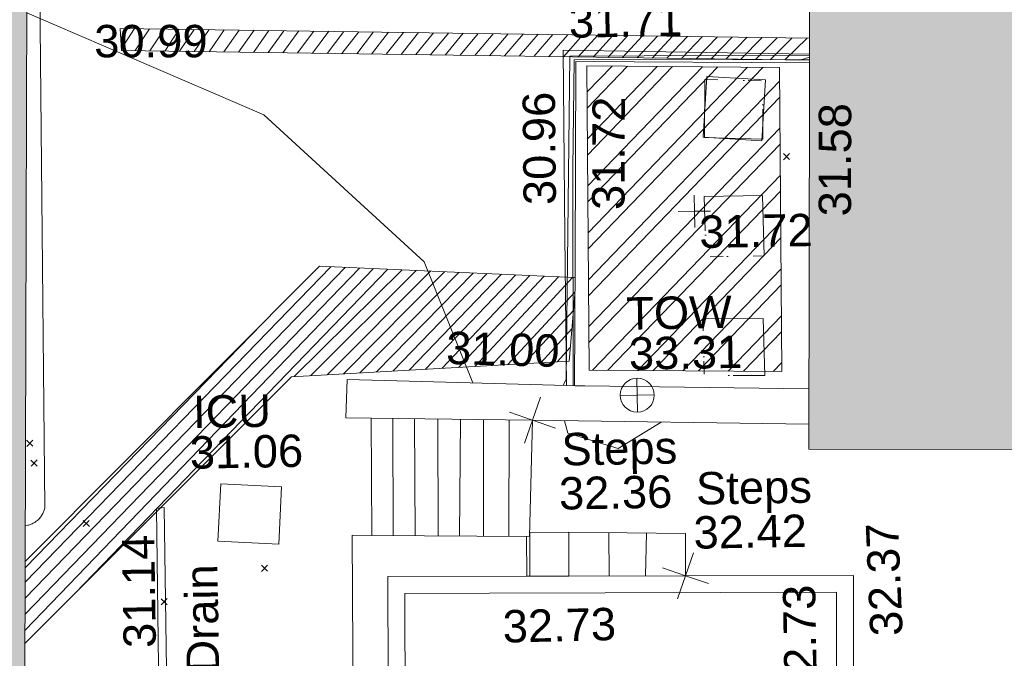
# Model space of a CAD drawing. Header units: millimetres. Extents: x -290717 to 520720, y -88450 to 287762.
# Tile 302 of 381: x 126117 to 137511, y 231778 to 239168. Entities that reach past the tile are written whole.
import ezdxf

# ---------------------------------------------------------------- set-up
doc = ezdxf.new("R2010")
doc.units = ezdxf.units.MM
for name, pattern in [('IMPORT-HIDDEN2 _3_', [4762.5, 3175, -1587.5]), ('IMPORT-UG_ELEC_STREET LIGHTING_QLB2 _2_', [2700, 1500, -300.0000000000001, 0, -250, 150, -300.0000000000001, 0, -200]), ('IMPORT-UG_UNIDENTIFIED_QLA _2_', [2350, 1500, -300.0000000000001, 0, -50, 150, -300.0000000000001, 0, -50])]:
    doc.linetypes.add(name, pattern=pattern)
for name, color, linetype, lineweight, true_color in [('00_TOPO_TOP_OF_WALL', 7, 'Continuous', 9, 0x666666), ('00_UAV_BUILDING_OUTLINE', 5, 'Continuous', 9, 0x0000ff), ('00_UAV_CONCRETE', 9, 'Continuous', 9, 0x808080), ('00_UAV_FENCE', 7, 'Continuous', 9, 0x264c2f), ('00_UAV_LAND_DRAIN', 7, 'Continuous', 9, 0xff7f7f), ('00_UAV_LEVEL_SPOT', 7, 'Continuous', 9, 0x666666), ('00_UAV_PIPE', 140, 'Continuous', 9, 0x00bfff), ('00_UAV_SERV_IC', 5, 'Continuous', 9, 0x0000ff), ('00_UAV_STEPS', 7, 'Continuous', 9, 0x666666), ('00_UAV_TOP_OF_WALL', 7, 'Continuous', 9, 0x666666), ('00_UAV_WALL', 7, 'Continuous', 9, 0x7c00a5), ('00_UAV_WALL_RETAINING', 7, 'Continuous', 9, 0x7c00a5), ('01_DTM_CONTOUR_MNR', 7, 'Continuous', 9, 0xa5a552), ('12333-PUM-2D-U-0001-C01 - Rev2_REVIT IMPORT_dwg', 7, 'Continuous', 9, 0x767676), ('A_RHA_Line', 7, 'Continuous', 9, 0x00a600), ('PUM-CHAMBER EXTENTS', 6, 'IMPORT-HIDDEN2 _3_', 9, 0xff00ff), ('PUM-SCAR', 7, 'Continuous', 9, 0x999999), ('PUM-UNIDENTIFIED UTILITIES-QLA', 7, 'IMPORT-UG_UNIDENTIFIED_QLA _2_', 9, 0x52a500)]:
    doc.layers.add(name, color=color, linetype=linetype, lineweight=lineweight, true_color=true_color)
doc.layers.add('A_RHA_Detail', color=7, linetype='Continuous', lineweight=9)
doc.layers.add('GEN-TEXT', color=7, linetype='Continuous', lineweight=9)
doc.styles.add('Swis721 Lt BT_2', font='swissl.ttf', dxfattribs={"height": 375})
pattern_1 = [(225, (-533641079.65, -725615854.3560001), (88.38834764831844, -88.38834764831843), [])]

# ---------------------------------------------------------------- blocks, each defined once
blk = doc.blocks.new('12333-PUM-2D-U-0001-C01 - Rev2_REVIT IMPORT_dwg_MSL_Node_Linework_1-2077247-Site Location Plan Existing')
at = {"layer": '00_UAV_STEPS', "color": 254, "true_color": 0xcccccc, "flags": 128}
for points in [[(256.5421955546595, 704.8438894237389), (0, 0), (-704.8438894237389, 256.5421955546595)], [(704.8438894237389, -256.5421955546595), (0, 0), (-256.5421955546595, -704.8438894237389)]]:
    blk.add_lwpolyline(points, dxfattribs=at)
blk = doc.blocks.new('12333-PUM-2D-U-0001-C01 - Rev2_REVIT IMPORT_dwg_TOW-2077249-Site Location Plan Existing')
at = {"layer": '00_TOPO_TOP_OF_WALL', "color": 254, "true_color": 0xcccccc, "flags": 128}
for points in [[(0, 525.0554400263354), (0, 0), (-525.0554401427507, 0)], [(525.0554401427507, 0), (0, 0), (0, -525.0554400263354)]]:
    blk.add_lwpolyline(points, dxfattribs=at)
at = {"layer": '00_TOPO_TOP_OF_WALL', "color": 254, "true_color": 0xcccccc}
blk.add_circle((0, 0), 525.0554401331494, dxfattribs=at)
blk = doc.blocks.new('12333-PUM-2D-U-0001-C01 - Rev2_REVIT IMPORT_dwg_UAV-2077255-Site Location Plan Existing')
at = {"layer": '00_UAV_LEVEL_SPOT', "color": 254, "true_color": 0xcccccc, "flags": 128}
for points in [[(500.0000000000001, 0), (0, 0), (0, 500.0000000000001)], [(0, -500.0000000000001), (0, 0), (-500.0000000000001, 0)]]:
    blk.add_lwpolyline(points, dxfattribs=at)
blk = doc.blocks.new('12333-PUM-2D-U-0001-C01 - Rev2_REVIT IMPORT_dwg_MGS62954_T2_Galway_ITM_3d_Rev1-2077680-Site Location Plan Existing')
at = {"layer": '00_UAV_CONCRETE', "color": 254, "true_color": 0xcccccc}
blk.add_line((534037992.8125167, 725786271.0693449), (534037985.938989, 725785812.7675687), dxfattribs=at)
at = {"layer": '00_UAV_CONCRETE', "color": 254, "true_color": 0xcccccc, "flags": 128}
blk.add_lwpolyline([(534041362.7486716, 725791794.5573869), (534038514.006, 725791892.9585), (534038497.2568781, 725789743.4878302), (534038483.7459459, 725788009.584895)], dxfattribs=at)
at = {"layer": '00_UAV_LAND_DRAIN', "color": 254, "true_color": 0xcccccc, "flags": 128}
blk.add_lwpolyline([(534033507.7019633, 725764811.5966702), (534033618.8120132, 725769810.1173351), (534033620.1505001, 725769870.3319999), (534033710.9611723, 725774809.2069005), (534033783.1505001, 725778735.332), (534033786.2570464, 725779808.4411135), (534033800.7308004, 725784808.1792247), (534033806.1505001, 725786680.3320003), (534033714.1505001, 725786670.3320001), (534033701.021753, 725783635.403292), (534033690.1505001, 725781122.332), (534033646.7268459, 725778636.0494431), (534033612.1504999, 725776656.332), (534033572.6233523, 725773636.6806085), (534033541.1505, 725771232.3320001), (534033494.1242883, 725768637.3769853), (534033425.1505001, 725764831.332), (534033400.665271, 725763638.341874), (534033389.2668344, 725763082.9775764)], dxfattribs=at)
at = {"layer": '00_UAV_PIPE', "color": 254, "true_color": 0xcccccc, "flags": 128}
blk.add_lwpolyline([(534032195.7518206, 725786498.7792832), (534032222.006, 725786501.9585), (534032232.7981554, 725786504.4832227), (534032243.4751199, 725786507.4576591), (534032254.0181624, 725786510.8765916), (534032264.4087868, 725786514.7340217), (534032274.6287644, 725786519.0231823), (534032284.660166, 725786523.7365489), (534032294.485393, 725786528.8658525), (534032304.0872087, 725786534.4020947), (534032313.4487682, 725786540.3355631), (534032322.5536483, 725786546.6558483), (534032327.006, 725786549.9584999), (534032335.6960213, 725786556.838062), (534032344.0903336, 725786564.0754899), (534032352.1742107, 725786571.6580868), (534032359.9334707, 725786579.5725497), (534032367.3545013, 725786587.8049946), (534032374.4242833, 725786596.3409789), (534032381.1304139, 725786605.1655272), (534032387.4611286, 725786614.2631584), (534032393.4053207, 725786623.6179125), (534032398.9525625, 725786633.2133776), (534032404.0931219, 725786643.0327203), (534032408.8179807, 725786653.0587142), (534032413.1188501, 725786663.2737699), (534032416.9881847, 725786673.6599672), (534032420.4191964, 725786684.1990848), (534032423.4058661, 725786694.8726339), (534032425.9429542, 725786705.6618891), (534032493.006, 725795458.9585)], dxfattribs=at)
at = {"layer": '00_UAV_SERV_IC', "color": 254, "true_color": 0xcccccc, "flags": 128}
for points in [[(534040169.0059999, 725791557.9585), (534040847.006, 725791505.9584999), (534040793.0456131, 725790802.3980715), (534040115.0456131, 725790854.3980718)], [(534034464.006, 725786942.9585), (534035167.006, 725786895.9585001), (534035122.7523807, 725786234.0373439), (534034419.7523808, 725786281.0373436)]]:
    blk.add_lwpolyline(points, close=True, dxfattribs=at)
at = {"layer": '00_UAV_STEPS', "color": 254, "true_color": 0xcccccc}
for p, q in [((534036470.0594898, 725787664.7129668), (534036449.8983588, 725786308.5243489)), ((534036720.7959411, 725787657.0685627), (534036702.0653383, 725786302.4028708)), ((534036968.4471253, 725786295.9363213), (534036987.1581118, 725787648.947765)), ((534037249.3412402, 725787640.9543768), (534037214.8359893, 725786289.9551096)), ((534037492.109551, 725786283.2241569), (534037517.6040834, 725787632.7756315)), ((534037784.7671595, 725786276.1197486), (534037813.8774758, 725787623.7429062)), ((534038946.0824285, 725786298.6766105), (534038941.2232025, 725785798.3866242)), ((534039380.991638, 725786286.4477288), (534039359.1886971, 725785792.0945296))]:
    blk.add_line(p, q, dxfattribs=at)
at = {"layer": '00_UAV_STEPS', "color": 254, "true_color": 0xcccccc, "flags": 128}
blk.add_lwpolyline([(534036217.3981228, 725787672.4160572), (534036202.9907179, 725786314.5181539), (534038027.6353946, 725786270.2240022), (534038083.0692115, 725787615.5358411), (534036217.3981228, 725787672.4160572)], dxfattribs=at)
blk.add_lwpolyline([(534038472.0184085, 725785805.4500805), (534038480.1011992, 725786311.779183), (534039830.9942005, 725786273.7944483), (534039822.3109896, 725785785.12264)], close=True, dxfattribs=at)
at = {"layer": '00_UAV_WALL', "color": 254, "true_color": 0xcccccc}
blk.add_line((534038083.0692115, 725787615.5358411), (534041281.0978068, 725787513.3356411), dxfattribs=at)
at = {"layer": '00_UAV_WALL', "color": 254, "true_color": 0xcccccc, "flags": 128}
for points in [[(534041288.8986073, 725787922.3571115), (534038696.9913853, 725788001.5374514), (534038585.0060002, 725788004.9585), (534038483.7459459, 725788009.584895), (534036949.4368198, 725788079.6847982), (534035947.1637779, 725788125.4769024), (534035926.4943786, 725787682.565559), (534036217.3981228, 725787672.4160572)], [(534036104.2378526, 725764808.5729617), (534035630.2775475, 725764808.1553998), (534035689.4244599, 725768411.136259), (534035726.1505, 725770648.332), (534035792.1285502, 725773409.9824679), (534035867.1694063, 725776550.9757928), (534036720.1505, 725776516.3320001), (534036743.9329351, 725777519.1580106), (534036756.1505001, 725778034.332), (534035874.1505001, 725778044.332), (534035917.8358616, 725781645.7849793), (534035974.5345253, 725786320.0640413), (534036202.9907179, 725786314.5181539)], [(534038472.0184085, 725785805.4500805), (534038019.9921241, 725785812.2549295), (534037985.938989, 725785812.7675688), (534036379.0060002, 725785836.9585), (534036343.5869633, 725783484.1751914), (534036283.006, 725779459.9585), (534036491.4555455, 725779456.8204796), (534037085.7291963, 725779447.8742243), (534039248.9596809, 725779415.3087347), (534041668.7411824, 725779378.8811005), (534041674.9963022, 725779794.3904521), (534041697.0119076, 725781256.8229243), (534041750.257991, 725784793.8049322), (534041764.7411824, 725785755.8811003), (534039822.3109896, 725785785.12264)]]:
    blk.add_lwpolyline(points, dxfattribs=at)
blk.add_lwpolyline([(534041475.567997, 725779577.9592772), (534041550.8299727, 725784577.3928086), (534041565.6630056, 725785562.707915), (534037551.5445808, 725785623.136858), (534036572.1791855, 725785637.8803233), (534036511.6606749, 725781617.812187), (534036482.0841768, 725779653.1316853), (534039516.8372066, 725779607.4462076)], close=True, dxfattribs=at)
at = {"layer": '00_UAV_WALL_RETAINING', "color": 254, "true_color": 0xcccccc, "flags": 128}
for points in [[(534041360.849954, 725791695.0014145), (534038658.006, 725791758.9585), (534038608.5148643, 725789463.0953615), (534038577.0901031, 725788005.3201637)], [(534038480.1011992, 725786311.779183), (534038029.6009691, 725786317.9261245), (534038019.992124, 725785812.2549295)]]:
    blk.add_lwpolyline(points, dxfattribs=at)
at = {"layer": '01_DTM_CONTOUR_MNR', "color": 254, "true_color": 0xcccccc, "flags": 128}
for points in [[(534032316.8409532, 725792431.4247524), (534035038.6938386, 725791203.850148), (534036861.9083895, 725789469.365447), (534037400.349969, 725788059.0833642)], [(534038447.4719086, 725788011.2421925), (534038483.6000001, 725788085.0000001), (534038589.87013, 725791820.7792208), (534041164.3984732, 725791787.8266499), (534041362.4691508, 725791779.9012014)], [(534038560.0979484, 725788006.0965055), (534038600.4906362, 725790520.2215868), (534038638.5714287, 725791778.5714285), (534039577.351454, 725791770.192794), (534041361.5167899, 725791729.9658015)], [(534038453.4041832, 725787603.7009537), (534038489.9808607, 725787457.7117747), (534039069.5527696, 725787270.793196), (534039572.9261433, 725787567.9241104)]]:
    blk.add_lwpolyline(points, dxfattribs=at)
at = {"xscale": 0.375, "yscale": 0.375, "zscale": 0.375}
for name, p in [('12333-PUM-2D-U-0001-C01 - Rev2_REVIT IMPORT_dwg_UAV-2077255-Site Location Plan Existing', (534040000.0000001, 725790000)), ('12333-PUM-2D-U-0001-C01 - Rev2_REVIT IMPORT_dwg_TOW-2077249-Site Location Plan Existing', (534039301.006, 725787883.9585001)), ('12333-PUM-2D-U-0001-C01 - Rev2_REVIT IMPORT_dwg_MSL_Node_Linework_1-2077247-Site Location Plan Existing', (534038083.0692115, 725787615.5358411)), ('12333-PUM-2D-U-0001-C01 - Rev2_REVIT IMPORT_dwg_MSL_Node_Linework_1-2077247-Site Location Plan Existing', (534039822.3109896, 725785785.12264))]:
    blk.add_blockref(name, p, dxfattribs=at)
at = {"layer": '00_UAV_BUILDING_OUTLINE', "color": 251, "true_color": 0x666666, "insert": (534041435.8492041, 725789916.717615), "char_height": 375, "width": 1495.902363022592, "attachment_point": 1, "rotation": 88.90739533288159, "line_spacing_factor": 1.005061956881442, "style": 'Swis721 Lt BT_2'}
blk.add_mtext('31.58', dxfattribs=at)
at = {"layer": '00_UAV_CONCRETE', "color": 251, "true_color": 0x666666, "insert": (534038024.3875789, 725790105.1927565), "char_height": 375, "width": 1495.902363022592, "attachment_point": 1, "rotation": 89.55354841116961, "line_spacing_factor": 1.005061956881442, "style": 'Swis721 Lt BT_2'}
blk.add_mtext('30.96', dxfattribs=at)
at = {"layer": '00_UAV_FENCE', "color": 251, "true_color": 0x666666, "insert": (534033093.3509043, 725792277.9912409), "char_height": 375, "width": 1495.902363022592, "attachment_point": 1, "rotation": 359.02454442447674, "line_spacing_factor": 1.005061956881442, "style": 'Swis721 Lt BT_2'}
blk.add_mtext('30.99', dxfattribs=at)
at = {"layer": '00_UAV_LAND_DRAIN', "color": 251, "true_color": 0x666666, "char_height": 375, "attachment_point": 1, "line_spacing_factor": 1.005061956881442, "style": 'Swis721 Lt BT_2'}
for s, insert, width, rotation in [('31.14', (534033306.2269902, 725785059.6118125), 1495.902363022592, 89.83413477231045), ('Land Drain', (534034033.2654653, 725783451.1146829), 2963.311347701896, 90)]:
    blk.add_mtext(s, dxfattribs=dict(at, insert=insert, width=width, rotation=rotation))
at = {"layer": '00_UAV_LEVEL_SPOT', "insert": (534040051.8765643, 725789949.1441547), "char_height": 375, "width": 1495.902363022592, "attachment_point": 1, "line_spacing_factor": 1.005061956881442, "style": 'Swis721 Lt BT_2'}
blk.add_mtext('31.72', dxfattribs=at)
at = {"layer": '00_UAV_SERV_IC', "color": 251, "true_color": 0x666666, "char_height": 375, "attachment_point": 1, "line_spacing_factor": 1.005061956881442, "style": 'Swis721 Lt BT_2'}
for s, insert, width in [('31.71', (534038585.5606508, 725792408.0707957), 1495.902363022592), ('ICU', (534034157.7249945, 725787968.0992165), 1021.012723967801), ('31.06', (534034112.8968439, 725787497.7202156), 1495.902363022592)]:
    blk.add_mtext(s, dxfattribs=dict(at, insert=insert, width=width))
at = {"layer": '00_UAV_STEPS', "char_height": 375, "attachment_point": 1, "line_spacing_factor": 1.005061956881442, "style": 'Swis721 Lt BT_2'}
for s, insert, width in [('Steps', (534038413.3789533, 725787460.595344), 1552.889119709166), ('32.36', (534038375.8595325, 725786950.4738364), 1495.902363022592), ('Steps', (534039962.3803866, 725786980.721221), 1552.889119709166), ('32.42', (534039924.8609656, 725786470.5997136), 1495.902363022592)]:
    blk.add_mtext(s, dxfattribs=dict(at, insert=insert, width=width))
at = {"layer": '00_UAV_TOP_OF_WALL', "char_height": 375, "attachment_point": 1, "line_spacing_factor": 1.005061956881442, "style": 'Swis721 Lt BT_2'}
for s, insert, width in [('TOW', (534039190.1945944, 725789018.3817598), 1343.937678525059), ('33.31', (534039212.6565018, 725788554.5338372), 1495.902363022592)]:
    blk.add_mtext(s, dxfattribs=dict(at, insert=insert, width=width))
at = {"layer": '00_UAV_WALL', "color": 251, "true_color": 0x666666, "char_height": 375, "width": 1495.902363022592, "attachment_point": 1, "line_spacing_factor": 1.005061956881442, "style": 'Swis721 Lt BT_2'}
for s, insert, rotation in [('31.00', (534037109.5630185, 725788659.5254502), 357.3840751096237), ('32.37', (534041949.8609921, 725785041.7455943), 91.38754466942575), ('32.73', (534040945.5524475, 725784347.337853), 89.98480113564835), ('32.73', (534037696.7839398, 725785422.6391405), 0.3379106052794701)]:
    blk.add_mtext(s, dxfattribs=dict(at, insert=insert, rotation=rotation))
at = {"layer": '00_UAV_WALL_RETAINING', "color": 251, "true_color": 0x666666, "insert": (534038815.3161215, 725790037.5067288), "char_height": 375, "width": 1495.902363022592, "attachment_point": 1, "rotation": 88.76508574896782, "line_spacing_factor": 1.005061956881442, "style": 'Swis721 Lt BT_2'}
blk.add_mtext('31.72', dxfattribs=at)
blk = doc.blocks.new('12333-PUM-2D-U-0001-C01 - Rev2_REVIT IMPORT_dwg-1620468-Site Location Plan Existing')
at = {"layer": 'PUM-CHAMBER EXTENTS', "true_color": 0xffaaff}
h = blk.add_hatch(dxfattribs=at)
h.set_pattern_fill('FP_3', color=211, style=0, pattern_type=2)
h.set_pattern_definition([(45, (-533641079.65, -725615854.3560001), (-265.1650429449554, 265.1650429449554), []), (45, (-533640902.873, -725615854.3560001), (-265.1650429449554, 265.1650429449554), [])])
h.paths.add_polyline_path([(399900.3501528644, 172273.6438213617), (399933.3501529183, 175792.6438213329), (397703.350152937, 175849.6438213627), (397670.350152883, 172330.6438213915)])
at = {"layer": 'PUM-SCAR', "true_color": 0xdddddd}
h = blk.add_hatch(dxfattribs=at)
h.set_pattern_fill('FP_13', color=254, style=0, pattern_type=2)
h.set_pattern_definition(pattern_1)
h.paths.add_polyline_path([(400281.7652383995, 175870.2769321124), (400278.9537442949, 176126.0490083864), (392312.3501528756, 176378.6438213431), (392322.3501528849, 176122.643821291), (400281.2644223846, 175870.292811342)])
h = blk.add_hatch(dxfattribs=at)
h.set_pattern_fill('FP_13', color=254, style=0, pattern_type=2)
h.set_pattern_definition(pattern_1)
h.paths.add_polyline_path([(391088.3283166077, 169283.6795208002), (394223.3501528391, 172312.6438213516), (397440.3501529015, 172437.6438213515), (397518.3501528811, 173207.6438213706), (397517.3501528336, 173404.6438212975), (394571.3501528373, 173585.6438212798), (391107.5848834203, 170227.1364722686), (391105.7676013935, 170138.1004889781)])
at = {"layer": 'GEN-TEXT', "color": 253, "true_color": 0xaaaaaa}
for p, q in [((399960.9948138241, 174724.288482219), (400031.7054919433, 174794.9991603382)), ((400031.7054919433, 174724.288482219), (399960.9948138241, 174794.9991603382)), ((391146.9948138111, 171560.2884822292), (391217.7054919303, 171630.9991603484)), ((391217.7054919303, 171560.2884822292), (391146.9948138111, 171630.9991603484)), ((391192.994813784, 171330.2884822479), (391263.7054919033, 171400.9991603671)), ((391263.7054919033, 171330.2884822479), (391192.994813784, 171400.9991603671)), ((391784.9948138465, 170621.2884823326), (391855.7054919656, 170691.9991604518)), ((391855.7054919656, 170621.2884823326), (391784.9948138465, 170691.9991604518)), ((393837.9948138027, 170066.2884822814), (393908.7054919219, 170136.9991604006)), ((393908.7054919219, 170066.2884822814), (393837.9948138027, 170136.9991604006)), ((392670.9948137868, 169700.2884822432), (392741.705491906, 169770.9991603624)), ((392741.705491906, 169700.2884822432), (392670.9948137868, 169770.9991603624))]:
    blk.add_line(p, q, dxfattribs=at)
at = {"layer": 'PUM-CHAMBER EXTENTS', "color": 211, "linetype": 'Continuous', "true_color": 0xffaaff, "flags": 128}
blk.add_lwpolyline([(397670.3501528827, 172330.6438213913), (399900.3501528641, 172273.6438213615), (399933.3501529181, 175792.6438213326), (397703.3501529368, 175849.6438213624)], close=True, dxfattribs=at)
at = {"layer": 'PUM-SCAR', "color": 254, "true_color": 0xdddddd}
blk.add_line((400281.7652383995, 175870.2769321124), (392322.3501528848, 176122.643821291), dxfattribs=at)
at = {"layer": 'PUM-SCAR', "color": 254, "true_color": 0xdddddd, "flags": 128}
for points in [[(392322.3501528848, 176122.643821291), (392312.3501528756, 176378.6438213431), (400286.6386407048, 176125.8053455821)], [(397517.3501528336, 173404.6438212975), (394571.3501528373, 173585.6438212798), (391107.5848834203, 170227.1364722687)], [(391088.3283166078, 169283.6795208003), (394223.3501528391, 172312.6438213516), (397440.3501529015, 172437.6438213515), (397518.3501528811, 173207.6438213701)]]:
    blk.add_lwpolyline(points, dxfattribs=at)
at = {"layer": 'PUM-UNIDENTIFIED UTILITIES-QLA', "color": 9, "true_color": 0xc5e1aa, "flags": 128}
for points in [[(399725.350152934, 174966.6438213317), (399051.350152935, 174996.6438213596), (399066.3501528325, 175669.6438213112), (399740.3501527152, 175639.6438212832)], [(399037.350152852, 174314.6438213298), (399712.3501528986, 174314.6438213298), (399719.3501528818, 173616.643821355), (399044.3501528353, 173616.643821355)], [(399701.3501528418, 172231.6438213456), (399694.3501528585, 172890.6438213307), (398994.3501529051, 172900.6438213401), (399001.3501528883, 172241.643821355)]]:
    blk.add_lwpolyline(points, close=True, dxfattribs=at)
blk.add_blockref('12333-PUM-2D-U-0001-C01 - Rev2_REVIT IMPORT_dwg_MGS62954_T2_Galway_ITM_3d_Rev1-2077680-Site Location Plan Existing', (-533641079.6498471, -725615854.3561786))

msp = doc.modelspace()

# ---------------------------------------------------------------- hatches: boundary and pattern name
at = {"layer": 'A_RHA_Detail', "true_color": 0xc0c0c0}
h = msp.add_hatch(color=9, dxfattribs=at)
h.paths.add_polyline_path([(-80880.60083898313, -68502.79057078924), (-80400.86592458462, -68483.4150911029), (-80400.86592458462, -62984.64684182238), (-24474.85765180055, -63009.32043784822), (-24456.14471274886, -50840.30023854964), (-36622.55041054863, -50831.65104346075), (-36622.5504104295, -44228.57792609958), (-50959.05265825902, -44213.68205212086), (-50959.05265825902, -42573.78171509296), (-54563.93258049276, -42571.21897729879), (-54565.69773355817, -45054.17447471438), (-92408.82109324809, -45027.27149617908), (-92411.78875845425, -49201.74309219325), (-100061.9988811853, -49201.74309219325), (-100052.221444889, -64852.82557835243), (-86120.90825231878, -64852.82557835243), (-86092.16626519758, -62957.90041523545), (-84861.10047611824, -62957.90041520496), (-84854.79054275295, -68240.10973718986), (-80870.60226895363, -68240.10973718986)])
h.paths.add_polyline_path([(-137238.9269955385, -68461.93840922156), (-132719.7426408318, -68433.06336920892), (-132847.0731201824, -62850.0428228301), (-130454.6837966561, -62916.63108081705), (-130498.2830220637, -61355.8539363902), (-117581.136331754, -61423.42893434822), (-117492.3908565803, -49183.91309186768), (-125136.5200282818, -49178.47881939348), (-125133.5727033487, -45032.61887132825), (-163007.1824077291, -45005.69421944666), (-163007.1824077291, -44090.29634113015), (-163123.8521375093, -44090.21339942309), (-163122.6389897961, -42383.751842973), (-166563.8543420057, -42383.75184295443), (-166565.0349082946, -44044.3982420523), (-193158.4656786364, -44025.49275802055), (-193195.152889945, -62863.6565097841), (-137269.7106414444, -62916.63108078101), (-137254.3708868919, -65679.90523788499)])
h.paths.add_polyline_path([(120310.9497607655, -32334.2823016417), (120312.4652266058, -31610.73011961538), (133451.2244789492, -31638.24899384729), (133469.2230092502, -19717.98315777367), (121295.7536929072, -19692.48606427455), (121319.8434528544, -8190.941560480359), (112277.0825929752, -8172.001674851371), (112263.1769726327, -14811.12345451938), (78285.85310969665, -14739.95861435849), (78292.82277619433, -8167.077575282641), (76545.55099677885, -8163.40371230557), (69355.76844230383, -8152.931592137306), (69353.66597202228, -9156.746357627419), (68372.60878942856, -9154.691552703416), (68372.60878942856, -13705.52853212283), (69333.72334743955, -13707.54156767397), (69325.07112544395, -16249.53369225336), (66623.4489111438, -16249.53369225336), (66619.79243932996, -17995.29925522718), (65989.07757491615, -17995.29925522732), (65985.44262769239, -19730.78799479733), (57152.23993372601, -19712.28702423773), (57127.42535098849, -31559.89461998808), (70277.87165423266, -31587.43801817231), (70277.87165428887, -32271.74147154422), (78263.96947906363, -32285.12944888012), (78266.62669288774, -31019.79372153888), (112335.8856506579, -31091.15111856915), (112335.8856506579, -32317.57330550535), (119781.4233959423, -32333.17321910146)])
h.paths.add_polyline_path([(7503.71740934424, -1791.43926322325), (15482.43097389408, -674.0213230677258), (15484.0826184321, 148.1327206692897), (56188.28042539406, 205.5276654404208), (56155.8432600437, 14338.31663138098), (18016.62665932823, 14236.4814953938), (17967.9025208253, 34313.18372075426), (21727.10644861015, 34324.06926249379), (21708.9097307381, 40608.10218319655), (18009.66447156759, 40608.10218325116), (17995.54603703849, 45483.75063445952), (9770.084212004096, 45420.63294734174), (3966.216019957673, 45443.14492469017), (3984.771235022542, 14176.56786831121), (1023.062455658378, 14176.56786840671), (-276.5134647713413, 14190.52623465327), (-231.6790044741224, 5976.811441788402), (-226.4491536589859, 193.7444677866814), (1220.250839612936, 179.5999159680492), (7477.609307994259, 143.2867556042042), (7488.638446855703, -674.0213230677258)])
h.paths.add_polyline_path([(77755.59663317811, 53.47451145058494), (77729.51881611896, 1699.844979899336), (94464.47132486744, 1659.976083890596), (94606.37913471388, 17991.39023626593), (88810.41901146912, 18015.03260816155), (88799.89418497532, 14436.74271609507), (69413.88950349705, 14457.87738898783), (69377.35724448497, 99.62816357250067), (70760.85642036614, 92.0068082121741)])
h.paths.add_polyline_path([(61252.12079698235, 46453.95617369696), (105774.7348988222, 46472.68783510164), (105768.2642197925, 61852.61234310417), (92285.13876306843, 61852.61234310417), (92308.59670397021, 65784.30757142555), (96107.46680002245, 65767.6044524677), (96059.6808111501, 75209.20847378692), (101084.8427276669, 75071.88872768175), (104988.0046543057, 74765.36560410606), (108403.6894220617, 74363.84089439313), (112009.2703903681, 73787.25420864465), (115645.3524814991, 73049.69667210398), (116890.8108050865, 72761.69136255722), (120208.9929832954, 71893.18353872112), (120865.241739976, 71703.68487155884), (124135.6329505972, 70669.67317909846), (127435.6253142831, 69480.50055823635), (127820.4368655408, 69394.93141813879), (128274.3081769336, 69331.69585757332), (128731.879114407, 69306.66104520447), (129189.9401456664, 69320.00258265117), (129645.2782985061, 69371.62688830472), (130094.6997111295, 69461.17185607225), (130535.0520071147, 69588.00939078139), (130963.2464342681, 69751.2498188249), (131376.279516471, 69949.74812593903), (131771.254123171, 70182.11198906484), (132162.5575600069, 70460.54046602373), (132496.0921582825, 70741.69081117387), (132820.8713676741, 71064.98072578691), (133117.4593294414, 71414.31364276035), (133383.77568926, 71787.23923958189), (133616.5473239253, 72178.53728446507), (133817.1647262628, 72590.54524901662), (133982.6025969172, 73017.89547517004), (134111.7005086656, 73457.59040804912), (134203.5529320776, 73906.545904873), (134257.5155882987, 74361.61286220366), (134272.5462649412, 74819.59931534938), (134250.5259874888, 75277.29281749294), (134189.6227572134, 75731.48297750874), (134090.9274700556, 76178.98397761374), (133955.1324028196, 76616.65691996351), (133783.1900598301, 77041.4318434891), (133576.3064937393, 77450.3292564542), (133335.9328436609, 77840.48103831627), (133063.7551572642, 78209.15055536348), (132761.6825665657, 78553.75185442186), (132431.8338935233, 78871.86780505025), (132076.5227904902, 79161.26705200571), (131698.2415079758, 79419.91966864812), (131299.6434187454, 79646.01139199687), (131093.5942456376, 79746.34209763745), (132146.0467355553, 83110.22226149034), (122787.763295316, 86282.54285521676), (121604.3555410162, 82800.35918872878), (117095.9864226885, 83870.84033788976), (116841.9598400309, 83526.35449576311), (116120.5435466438, 91221.9361197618), (110237.7341284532, 91274.27491024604), (110194.3680786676, 90435.39030217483), (104988.0046543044, 90486.49901569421), (104973.2761846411, 94309.82427956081), (103746.1314668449, 94309.82427962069), (103839.9937121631, 122852.1474272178), (96365.09202303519, 122931.9599471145), (96350.3400238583, 123952.416858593), (104555.5505249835, 123902.1925258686), (104607.3234457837, 120248.5396157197), (125502.5015002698, 120134.193340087), (125662.0200253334, 137657.3796883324), (114479.5865733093, 137699.2256881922), (114382.3062641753, 129149.9458158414), (104644.1590035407, 129187.997507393), (104577.9931702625, 126217.3903165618), (101184.4926405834, 126159.1566967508), (101264.6166812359, 135959.2655565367), (89967.23177303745, 135988.8856164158), (89927.63362986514, 125823.6463181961), (93630.53562299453, 125840.7948842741), (93580.6568888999, 122931.9599471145), (88697.38835373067, 122904.7310127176), (88679.38989541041, 95739.0914377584), (86378.25848993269, 95739.0914377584), (86378.18187189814, 96178.10083375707), (83279.5074328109, 96200.92083330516), (83273.62493422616, 95735.74732136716), (70169.67509616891, 95733.22421950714), (70166.2684274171, 96272.07409350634), (66674.99731291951, 96257.14073659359), (66654.74538556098, 95755.71092140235), (65784.77231076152, 95755.71092140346), (65887.65094981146, 117470.6305650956), (53473.34271625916, 117487.9046429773), (53434.44066306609, 98570.4634906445), (40649.41626913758, 98570.46349066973), (40610.16711556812, 94406.01479082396), (38853.82372865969, 94410.36303444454), (38848.65589191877, 89463.65332732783), (40612.46601909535, 89518.45976927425), (40665.38257359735, 86257.73741131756), (38372.19584673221, 86305.7230928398), (38369.79373532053, 76901.0507917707), (50937.95125076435, 76944.40198877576), (50922.88567283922, 74598.78180893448), (56484.90611318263, 74588.85093774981), (56484.9061131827, 75194.85181998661), (92465.40372273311, 75233.02581663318), (92645.92783659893, 71766.64845097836), (89810.5550181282, 69362.83965827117), (85313.16173971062, 69360.94750424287), (85313.16173971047, 66907.40508090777), (75210.14498260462, 66903.15451592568), (75210.14498260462, 63815.70944554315), (70819.40014306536, 63815.70999204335), (70819.21601502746, 64253.35708063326), (69456.8341568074, 64253.35708063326), (69455.71957374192, 66901.99623168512), (61303.3285675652, 66898.56680686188), (61304.56054652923, 63970.32021231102), (70500.41048205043, 63970.32021223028), (70500.40885431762, 61852.59006210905), (61245.64388480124, 61848.69637492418), (61252.12079698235, 46455.07044720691)])
h.paths.add_polyline_path([(-17153.16561239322, 48569.32684293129), (-17153.16561227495, 60770.38083690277), (-29362.88357762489, 60774.7042869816), (-29362.88357762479, 67399.20394583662), (-43507.25361058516, 67405.01911302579), (-43488.53133082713, 69093.07334179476), (-45766.41866234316, 69109.32868391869), (-45794.34620035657, 67405.01911302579), (-47272.11273197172, 67404.21245453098), (-47272.44887636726, 66454.91798912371), (-86004.56386335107, 66468.6329952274), (-86006.66970790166, 60521.58362724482), (-92662.8772251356, 60521.58362724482), (-92666.53762789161, 50184.35611936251), (-79752.016597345, 50179.78302554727), (-79752.016597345, 48591.49323813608), (-17157.71631240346, 48569.32845421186)])
h.paths.add_polyline_path([(-201056.4185879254, 48628.75479108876), (-138377.9751621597, 48634.64535782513), (-138377.9751621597, 50133.28202330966), (-125467.710581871, 50134.49533928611), (-125468.6909603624, 60566.19036866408), (-132186.8595615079, 60565.86652591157), (-132187.4203588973, 66533.01978768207), (-170643.3098734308, 66805.61809689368), (-170643.3098732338, 67738.78475851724), (-200340.0100486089, 67488.93693767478), (-200348.7175167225, 60827.7802510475), (-201057.5650552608, 60827.71357562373), (-201056.6510294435, 51102.0431337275)])
h.paths.add_polyline_path([(-240051.5126725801, 54769.1949116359), (-239444.4902595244, 54811.10754483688), (-239186.5396225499, 54841.92927608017), (-238764.8191578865, 54940.98166103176), (-238382.4735933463, 55122.46891391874), (-237990.3402229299, 55354.87497237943), (-237269.2031026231, 55936.21514997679), (-237030.2712443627, 56228.66101920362), (-236793.0039600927, 56569.31473977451), (-236554.5880579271, 57004.26389721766), (-236432.7219585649, 57267.46508911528), (-236300.0815274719, 57753.26239002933), (-236250.7285154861, 58017.17885687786), (-236235.6490610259, 58516.21786795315), (-236233.2538430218, 58987.85640057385), (-236213.702979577, 59823.48083772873), (-236363.8287856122, 59820.8603820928), (-236634.0279869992, 60698.06075831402), (-236391.9547756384, 61432.1972634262), (-236225.4740089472, 61435.10319604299), (-236201.6036570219, 62637.68779599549), (-232563.5271750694, 62639.28734435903), (-232563.5271750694, 63049.03842407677), (-232732.1945866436, 63049.15302221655), (-232860.1521278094, 63457.9589027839), (-232731.6068089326, 63914.24862701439), (-232560.8209657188, 63914.24862701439), (-232521.9864006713, 70597.99604498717), (-240628.6947850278, 70598.85496274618), (-240629.7923196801, 72350.98321581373), (-246412.6011213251, 72347.36085937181), (-246412.6011213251, 70616.45923939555), (-254449.5805725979, 70618.60952619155), (-254454.637144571, 70754.06491724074), (-254469.7140363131, 73191.6627625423), (-263883.2532625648, 73267.83063692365), (-263902.4181505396, 68260.74348557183), (-263714.8217520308, 68259.82096576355), (-263552.9672900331, 67819.6543439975), (-263719.0883117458, 67392.20684197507), (-263913.629869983, 67392.20684288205), (-263956.7001914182, 58633.76423459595), (-260181.1963171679, 58611.22607638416), (-260192.3146984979, 56354.25111578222), (-257184.684388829, 56339.46086010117), (-257213.4419958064, 57092.93866025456), (-257338.5163846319, 57093.27331227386), (-257471.0109295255, 57531.7457231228), (-257338.5163845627, 58062.22513700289), (-257203.4956297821, 58064.06881293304), (-257173.5751889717, 58598.54056827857), (-256478.2273617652, 58575.27357918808), (-256478.2273617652, 58788.51859477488), (-256013.0091299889, 58911.92701537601), (-255397.0786589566, 58780.99767608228), (-255397.0786664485, 58595.98242230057), (-243809.8853614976, 58585.92793205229), (-243805.3570672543, 58352.04527760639), (-243740.9394682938, 57884.52572396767), (-243619.083060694, 57421.84877501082), (-243424.3877541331, 56943.65915328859), (-243247.1437899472, 56608.24157716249), (-243003.0710577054, 56249.99021479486), (-242732.2093200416, 55932.75703086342), (-242371.7230179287, 55603.12658814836), (-242141.2551255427, 55424.88676771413), (-241804.9643038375, 55216.88439829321), (-241529.464082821, 55077.02869058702), (-241100.6275144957, 54917.18295005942), (-240836.2134980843, 54840.82833179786), (-240453.4486196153, 54788.6078413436), (-240203.3756532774, 54776.52967577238)])
h.paths.add_polyline_path([(40276.69022620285, 59895.3641775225), (40328.62676026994, 69196.9439153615), (36588.99968782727, 69217.82459101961), (36619.46637569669, 74674.25962431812), (32264.36460075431, 74687.02318924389), (32233.48293864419, 69156.26826309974), (11916.69390488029, 69269.70959690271), (11966.66200108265, 78218.75165977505), (29087.50901742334, 78123.15526811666), (29143.44567202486, 88141.13700481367), (15719.34879623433, 88216.09212957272), (15732.60379610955, 90589.99788900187), (4594.294101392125, 90652.19003492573), (4525.129359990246, 78265.12250452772), (10096.76365550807, 78234.01258734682), (10077.43887221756, 74773.03821913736), (4547.641142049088, 74803.91453678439), (4465.579974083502, 60107.16002351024), (19125.89094757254, 60025.30234268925), (19139.86249371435, 62527.53804648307), (31738.59196305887, 62457.19146407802), (31724.55430855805, 59943.11609818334), (38369.79364222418, 59906.01157297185)])
h.paths.add_polyline_path([(-246083.0241259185, 72334.29150213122), (-246083.0594797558, 72334.30275087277), (-246208.2905500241, 72334.29150213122)])
h.paths.add_polyline_path([(-114575.3004830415, 112178.0758696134), (-114575.3246436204, 112178.0758696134), (-114707.2752166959, 115801.5811617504)])
h.paths.add_polyline_path([(-154699.9178766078, 101760.4080976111), (-114382.0503338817, 101776.0542915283), (-114382.0503338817, 106926.936016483), (-113755.641395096, 106927.1791078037), (-113757.5507412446, 111847.2721532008), (-114431.6837526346, 111847.2721532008), (-114431.8098651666, 112178.075869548), (-114575.3004830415, 112178.0758696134), (-114578.9984943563, 121707.2390834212), (-123056.9849702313, 121707.2390834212), (-123068.8201032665, 156452.7036899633), (-119381.2340625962, 156454.1347343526), (-119381.2340625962, 160165.8603541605), (-115501.031452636, 160167.3661472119), (-115503.3750945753, 166206.5793118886), (-132411.7987151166, 166599.6604729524), (-132411.8243306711, 166665.6603411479), (-135275.0124468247, 166664.5489553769), (-135275.0124468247, 166628.1883102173), (-135911.3205077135, 166628.1944503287), (-135911.3479256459, 166352.1604668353), (-152521.1633846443, 166345.7145607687), (-152518.3680955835, 159142.6836790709), (-150699.3133726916, 159117.9265656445), (-150755.6690356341, 122560.6912032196), (-151059.2005266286, 122560.6912032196), (-151061.0981347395, 121302.4374931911), (-154138.3148337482, 121372.6012653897), (-154138.3148337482, 121865.183451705), (-154704.3888425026, 121867.2611370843), (-154688.5451973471, 119352.3937021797), (-154745.5933227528, 119352.3715636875), (-154745.5763474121, 118722.1532660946), (-160794.1544526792, 118748.744283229), (-160794.1544527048, 119410.5425977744), (-163852.1622693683, 119422.408321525), (-163855.0715294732, 118762.2003111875), (-167568.6765459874, 118778.5256058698), (-166634.6619849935, 124395.1277019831), (-166843.6206842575, 124471.2090400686), (-167568.6765459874, 124707.6250904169), (-168028.2173235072, 124841.3808643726), (-168630.5006276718, 124991.3056740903), (-169238.2056070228, 125117.4693074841), (-169850.3952285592, 125219.6772877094), (-170466.1255403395, 125297.7720169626), (-171089.1102599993, 125351.8553033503), (-171704.4065937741, 125381.1774254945), (-172325.0479971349, 125386.3595015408), (-172782.2248668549, 125374.5832363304), (-173401.7764236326, 125337.4554476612), (-174019.3926983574, 125276.0328036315), (-174634.1213722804, 125190.4100127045), (-175245.0145766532, 125080.7190996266), (-176047.1958093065, 124895.7675261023), (-176665.4852587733, 124724.7228134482), (-177045.3001228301, 124609.1129151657), (-177631.5127793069, 124405.2077276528), (-176665.4852586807, 118818.5158793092), (-177558.9402083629, 118822.4435769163), (-177662.2853368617, 125263.4341236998), (-176365.3912352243, 126542.9270807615), (-159462.2970490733, 126319.9103917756), (-157057.7396790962, 128609.0850976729), (-157060.6673204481, 136153.1661957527), (-158638.8016610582, 137740.2441626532), (-159352.3735831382, 137740.2441626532), (-161634.4140635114, 140201.1078539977), (-168727.9404946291, 140256.8191147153), (-171035.0401162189, 137942.884730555), (-174184.1459014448, 137942.884730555), (-176460.1168228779, 140292.2858551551), (-177341.68569345, 140292.285855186), (-177341.7114445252, 140358.4281613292), (-183428.5803825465, 140356.0660244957), (-185921.6385984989, 137917.4639097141), (-185921.6385985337, 131757.309115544), (-186906.8767412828, 131756.9267734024), (-187725.3914540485, 130809.9989183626), (-187724.0588902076, 127376.1828149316), (-186481.0281350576, 126304.557648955), (-186479.4846755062, 122327.2959175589), (-185176.2828158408, 121059.4673825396), (-180304.1129154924, 121059.4673825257), (-180304.1136492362, 118802.0484409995), (-193555.3706955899, 118802.0484409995), (-193555.3686998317, 133117.8341649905), (-192593.6442938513, 133118.2073819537), (-192593.6442938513, 134200.8158367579), (-192224.6284783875, 134200.9592041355), (-192225.5653014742, 136615.0101267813), (-192595.0012461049, 136615.0101267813), (-192595.4357332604, 137734.4745166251), (-193589.2709668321, 137734.4746851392), (-193589.2685988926, 147474.5705834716), (-193163.2062206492, 147492.8644728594), (-192606.8095195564, 147551.4951472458), (-192359.9383250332, 147589.5931622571), (-192199.8207947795, 147616.5827293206), (-191882.7548926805, 147682.9245600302), (-191568.5380071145, 147761.6632019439), (-191020.2573150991, 147932.4221712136), (-190950.5841382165, 147955.8263236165), (-190647.7999969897, 148070.951423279), (-190349.769078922, 148197.8750093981), (-190056.9509284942, 148336.4013817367), (-189769.7970512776, 148486.316942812), (-189375.4954991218, 148717.2624196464), (-189132.9060261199, 148873.2749095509), (-188867.5421091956, 149059.0543930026), (-188609.6764469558, 149255.1087866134), (-188354.9814056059, 149465.3525772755), (-188079.6339208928, 149713.8792482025), (-187884.9836199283, 149901.8220103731), (-187538.2510284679, 150274.4802367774), (-187446.2998447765, 150378.396083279), (-187241.3270201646, 150629.2310214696), (-187046.3599558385, 150887.9197697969), (-186861.699277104, 151154.0634500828), (-186546.1373636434, 151669.8298752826), (-186524.4196769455, 151707.063245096), (-163675.289831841, 151669.8298752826), (-163687.5843044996, 148134.0767945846), (-157303.6541541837, 148136.4921063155), (-157303.6541541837, 155759.9150161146), (-157557.4317586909, 155765.0384228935), (-157555.9168973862, 166678.0466575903), (-187009.2021991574, 166699.7464767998), (-187013.0952111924, 162054.4009359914), (-188707.1775469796, 162044.5925187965), (-188705.9961893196, 155021.5333641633), (-188737.9999316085, 154650.5326603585), (-188799.0133970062, 154283.1866125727), (-188857.2045401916, 154035.4341107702), (-188966.1106131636, 153679.3368924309), (-189102.6200311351, 153332.8820747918), (-189265.8911677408, 152998.2056672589), (-189454.9174010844, 152677.3710606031), (-189645.2484685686, 152421.322012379), (-189916.9563410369, 152104.2450531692), (-190212.7041973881, 151809.4634871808), (-190530.6686598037, 151538.7947475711), (-190868.889367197, 151293.9075915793), (-191225.2810786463, 151076.3118324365), (-191597.6465194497, 150887.3490190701), (-192092.8415776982, 150682.5621956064), (-192485.2937347, 150569.6612301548), (-192903.8930807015, 150482.2408890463), (-193187.215491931, 150440.8868273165), (-193594.1866364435, 150407.1257787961), (-193594.5953882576, 151459.989522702), (-205369.2399268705, 151455.4201248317), (-205354.452352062, 113350.0822379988), (-207187.1580384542, 113349.3709450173), (-207184.3024929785, 105991.0636522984), (-205312.8709512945, 105991.0636522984), (-205311.2365670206, 101769.6553082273), (-175488.645120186, 101781.2285901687), (-175488.645120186, 110889.6985621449), (-154703.462766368, 110897.5679794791), (-154700.5193329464, 103310.2697088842)])
h.paths.add_polyline_path([(193735.9435692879, 113047.8274775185), (208865.0938716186, 114991.026643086), (208976.1154122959, 114126.6471161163), (216447.8967330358, 115086.3281915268), (216038.7305308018, 118271.970241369), (232648.5073383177, 120405.3421627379), (233425.9936153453, 114352.0734369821), (240632.2017567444, 115277.6440986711), (239854.8412683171, 121329.9334728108), (256406.8682407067, 123455.8879629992), (257091.7572256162, 118089.1198988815), (264572.287122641, 119040.8180953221), (261877.8350554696, 138524.7609215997), (259178.7147038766, 138221.6086023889), (259197.3483654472, 137439.0084132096), (254686.1480587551, 136897.0007613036), (255412.6810205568, 131314.8303174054), (240852.7447965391, 129522.4514055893), (239771.0426540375, 137918.8519126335), (240649.582243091, 138010.1984551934), (240062.3063116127, 142776.6750342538), (239165.7694641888, 142685.0143484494), (237630.9646614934, 151018.3171733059), (266172.8791088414, 154560.7889781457), (271297.187694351, 142612.4006970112), (276531.7397502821, 144861.0987145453), (274941.5029779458, 148527.903728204), (302074.530765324, 160134.9084326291), (300215.9323773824, 164320.1841173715), (301528.161327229, 164907.0997990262), (300405.1237791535, 167477.8916353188), (299016.6944531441, 166945.7181825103), (295626.7488506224, 174518.7544287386), (294333.0289184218, 177537.1551681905), (287288.847594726, 174518.7544287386), (289427.6893504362, 169661.0163464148), (272956.7816584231, 162557.1203578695), (271943.2187786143, 164897.4305293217), (267016.3118217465, 162764.0369715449), (268502.3094164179, 159357.043014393), (265200.4029571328, 157946.4096681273), (226856.4166955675, 153146.7821791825), (227510.3041274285, 148852.0205335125), (228280.9873164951, 141179.0007484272), (227302.3544112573, 141050.2812999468), (227895.3788231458, 136433.1758633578), (228748.5501749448, 136523.8855003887), (229602.307730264, 128023.7667641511), (217691.2359889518, 126493.8999679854), (217642.3600127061, 126874.4332670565), (215138.5007311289, 126552.8357430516), (215194.9980427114, 126112.9650749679), (215015.6132225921, 126089.9247571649), (214840.967257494, 127449.6644606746), (192258.7012018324, 124549.1816390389), (193486.3576426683, 114991.026643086)])
h.paths.add_polyline_path([(-78076.24179098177, 117605.518872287), (-78076.23951907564, 117610.0871212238), (-78070.31812256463, 129485.733079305), (-74723.15926546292, 129478.3852560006), (-74723.15926546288, 125435.7860625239), (-48015.64546089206, 125380.0246061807), (-47996.55031653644, 135872.5822179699), (-61198.159180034, 135901.5630078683), (-74714.72264147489, 135923.5088764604), (-74723.62876031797, 131865.2975510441), (-78070.31812256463, 131872.6421692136), (-78062.97909490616, 149549.768943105), (-58292.26570494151, 149541.5607197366), (-58292.26570494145, 148946.2407608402), (-37707.70924049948, 148937.6946534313), (-37707.70924049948, 159740.0690313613), (-44148.26955758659, 159742.7429641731), (-44148.26955758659, 162961.3319175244), (-49829.95437586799, 162961.3319175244), (-49830.92144141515, 160632.0129326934), (-78494.0902662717, 160643.9130440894), (-78494.0902662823, 161615.1537737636), (-78739.22585210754, 161615.2555472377), (-78691.79195364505, 168187.9195488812), (-90844.5764503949, 168126.8149080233), (-90962.52567696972, 152686.7636278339), (-89064.97866810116, 152685.97582136), (-89079.54115383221, 117610.0871212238), (-78374.80210165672, 117605.6428258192)])
h.paths.add_polyline_path([(69254.82576126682, 129235.9722870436), (69259.97086178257, 136167.7892474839), (86068.0992678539, 136131.0235193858), (86008.66431381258, 164703.3084147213), (58789.63167882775, 164723.5115811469), (58789.63167882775, 170119.2062865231), (54460.16324890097, 170122.4198087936), (54457.21717773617, 166153.2792453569), (47042.21516498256, 166158.7829869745), (47041.10931533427, 164668.9097040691), (39173.27935198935, 164674.7495545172), (39172.83712618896, 164078.9539098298), (17014.87910992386, 164095.400525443), (17002.38841206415, 147267.1142245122), (12659.63471563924, 147267.1142245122), (12653.6008753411, 139137.9291796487), (17031.41608901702, 139134.6797717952), (17024.58791744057, 129935.3194463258), (39191.34773726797, 129918.8662983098), (39191.34773726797, 129258.2867272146), (69014.0340609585, 129236.1510132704)])
h.paths.add_polyline_path([(39265.62356917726, 139467.8223435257), (33050.91021530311, 139484.1586867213), (33087.56357182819, 153427.9220784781), (39277.60130890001, 153411.6505991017), (39277.60130890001, 152830.3127277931), (43058.29603858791, 152820.3745823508), (43024.83899408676, 140092.5601633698), (39267.2657899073, 140092.5601633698)])
h.paths.add_polyline_path([(1979.548949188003, 189123.2414339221), (18699.10403225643, 189180.0465563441), (18678.46874727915, 195253.6675675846), (24349.02704558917, 195272.9334349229), (24334.96888369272, 199550.7690689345), (28829.78348971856, 199566.0403168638), (28798.35772162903, 208815.6446465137), (24334.94961552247, 208806.1514042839), (24333.90624838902, 209113.2475694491), (16811.59093053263, 209087.6902915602), (16806.58456496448, 208843.590909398), (6772.293057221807, 208809.4991440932), (6797.166076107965, 201488.5780549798), (-8471.058649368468, 201436.7038403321), (-8471.058649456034, 200429.0172029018), (-11856.09020773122, 200417.5164702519), (-11823.72827012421, 190892.3684139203), (-7614.729360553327, 190904.9356358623), (-7614.729360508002, 190170.8290169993), (-4608.619189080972, 190169.2993656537), (-4608.238782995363, 190916.8832264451), (1973.379031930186, 190939.2444093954), (1977.122761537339, 189837.3456606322)])
h.paths.add_polyline_path([(-20506.2213294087, 190640.028646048), (-20122.28942212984, 206347.1214480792), (-41550.34215554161, 207015.255795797), (-41462.26177905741, 210449.6195896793), (-31391.41053375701, 210152.0276719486), (-31078.64493158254, 223862.574366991), (-44305.08575746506, 224230.797228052), (-44490.79956595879, 211865.5542346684), (-47510.12209651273, 211942.9901386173), (-47722.57925074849, 203659.0205615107), (-47076.06680551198, 203635.3001466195), (-47175.4684425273, 199531.9403872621), (-46801.21126120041, 199520.4703265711), (-46873.68175963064, 195478.589946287), (-44600.40472249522, 195425.25597799), (-44685.88459510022, 192243.2795180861), (-38073.99929110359, 192135.6564361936), (-38104.39995468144, 191126.9722513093), (-21537.79264469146, 190668.5723413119)])
h.paths.add_polyline_path([(16801.02360974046, 195961.5001375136), (9656.615133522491, 196015.1086064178), (9643.83815057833, 199513.9922857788), (11631.77992465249, 199485.8321209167), (11631.79209405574, 203322.2460457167), (16806.58456511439, 203391.4855727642), (16801.04077099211, 195984.4293109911)])
h.paths.add_polyline_path([(122084.9263243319, 200536.2570557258), (122088.180516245, 206386.1947929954), (125211.1061637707, 206386.1947929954), (125211.1162733, 206645.8932838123), (126202.709897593, 206645.8932838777), (126203.0204768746, 207041.0477229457), (130401.4034740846, 206979.0758390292), (130444.269112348, 209883.2802976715), (126202.8383602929, 209945.883203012), (126203.0204768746, 214624.1281189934), (127364.7919503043, 214624.1281189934), (127365.2106673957, 225380.2058570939), (126159.8599207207, 225380.2527798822), (126207.4133336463, 241475.3410923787), (119482.541129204, 241495.8747302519), (119479.204156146, 246182.0096278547), (109943.9121324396, 246175.219673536), (109953.2702600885, 233033.3814297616), (115000.5285021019, 233033.3814296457), (114999.5792924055, 208653.4991933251), (112026.3032629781, 208653.4991933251), (112024.3519988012, 200538.6764491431), (122024.6079402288, 200536.271559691)])
h.paths.add_polyline_path([(30087.05071628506, 200986.75440713), (38030.67179073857, 201028.6865661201), (38030.67179073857, 202922.9731661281), (38109.89531489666, 202923.3913649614), (38067.25569093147, 208827.6066631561), (38013.35839375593, 208827.667223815), (38012.38630312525, 209012.5383931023), (30044.90685988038, 208970.4802974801), (30060.65944993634, 205986.3119354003)])
h.paths.add_polyline_path([(195986.2599411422, 205661.5722736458), (202896.8751332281, 206052.0074670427), (202676.886254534, 209945.7611691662), (195766.2710618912, 209555.325975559)])
h.paths.add_polyline_path([(-91652.40581580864, 206392.6172135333), (-79454.24421187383, 206432.5105635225), (-79629.29258199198, 238245.6998510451), (-68904.21147484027, 238215.095164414), (-68918.56040493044, 246314.0782553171), (-68756.515268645, 246312.9061543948), (-68755.20581930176, 246638.9786699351), (-79620.07671794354, 246651.3624133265), (-79606.5628449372, 247343.5411849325), (-82154.50636787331, 247318.0695596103), (-82154.50636787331, 247488.1275895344), (-91640.64698348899, 247472.5371040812), (-91638.72040628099, 246846.4753752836), (-131470.3702759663, 246641.42150215), (-131470.3702759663, 250159.5419305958), (-142857.1087886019, 250176.7939677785), (-142864.0554935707, 246220.0701029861), (-165118.8027587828, 246272.3986783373), (-165040.0492656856, 253907.936045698), (-178677.4727934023, 253929.5079730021), (-178699.5521575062, 238176.7234097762), (-138599.3373496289, 238209.4781454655), (-138548.4479938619, 206627.5237025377), (-126646.6702863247, 206572.2299428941), (-126666.6805510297, 234825.8818836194), (-124962.7180531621, 234825.9534805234), (-124969.0241559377, 234688.4891474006), (-91595.61129713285, 234664.3133306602), (-91650.87307429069, 207155.5994723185)])
h.paths.add_polyline_path([(142123.7078306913, 209113.5383730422), (152768.4446292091, 209127.3137315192), (152745.2992288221, 227012.6338093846), (142100.5623961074, 226998.8584508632), (142121.8067345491, 210582.5602414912)])
h.paths.add_polyline_path([(168998.8561285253, 209274.9592350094), (169026.8416078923, 226860.3446541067), (161686.6780313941, 226876.6646907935), (161647.6783165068, 209291.3037608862), (168846.6177107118, 209275.2977201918)])
h.paths.add_polyline_path([(49761.46820716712, 218476.567809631), (49794.00484362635, 223316.1680811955), (41274.07755979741, 223363.4010619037), (41273.58999769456, 223290.879563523), (32187.30576793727, 223351.9666549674), (32202.10532416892, 225553.2987455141), (20081.8372469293, 225634.7833114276), (20035.26675877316, 218707.7438838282), (31566.33951793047, 218630.2204926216), (31566.12891728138, 218598.8950898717), (49547.01686615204, 218478.0095661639)])
h.paths.add_polyline_path([(162361.9830851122, 234154.0520866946), (162366.6425722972, 241589.9129272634), (135261.1026964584, 241630.986197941), (135249.0888707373, 234197.8735112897), (160249.0277027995, 234157.467167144)])
h.paths.add_polyline_path([(176458.8604388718, 246709.572470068), (176516.248447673, 252173.1529805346), (168884.2833866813, 252253.3171281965), (168934.8652923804, 257068.9279575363), (164355.0504715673, 257117.0331241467), (164296.1746742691, 251511.8088120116), (164416.8965511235, 251510.5407811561), (164367.8024342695, 246836.5737543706), (172300.1975056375, 246753.2539686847)])

# ---------------------------------------------------------------- linework, layer by layer
at = {"layer": 'A_RHA_Line', "color": 7}
for p, q in [((135261.1071190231, 241633.7224584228), (135255.862757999, 238388.9670296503)), ((126159.8599208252, 225380.2527798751), (126207.413333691, 241475.3410924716)), ((135255.8627579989, 238388.9670296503), (135249.0888707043, 234197.8735113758)), ((135249.0888707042, 234197.8735113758), (140249.0766371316, 234189.7922428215))]:
    msp.add_line(p, q, dxfattribs=at)

# ---------------------------------------------------------------- block references
at = {"layer": '12333-PUM-2D-U-0001-C01 - Rev2_REVIT IMPORT_dwg', "color": 254, "linetype": 'IMPORT-UG_ELEC_STREET LIGHTING_QLB2 _2_', "true_color": 0xffd4d4, "rotation": 0.9999999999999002}
msp.add_blockref('12333-PUM-2D-U-0001-C01 - Rev2_REVIT IMPORT_dwg-1620468-Site Location Plan Existing', (-261895.0770586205, 55869.5817132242), dxfattribs=at)

doc.saveas('drawing.dxf')
